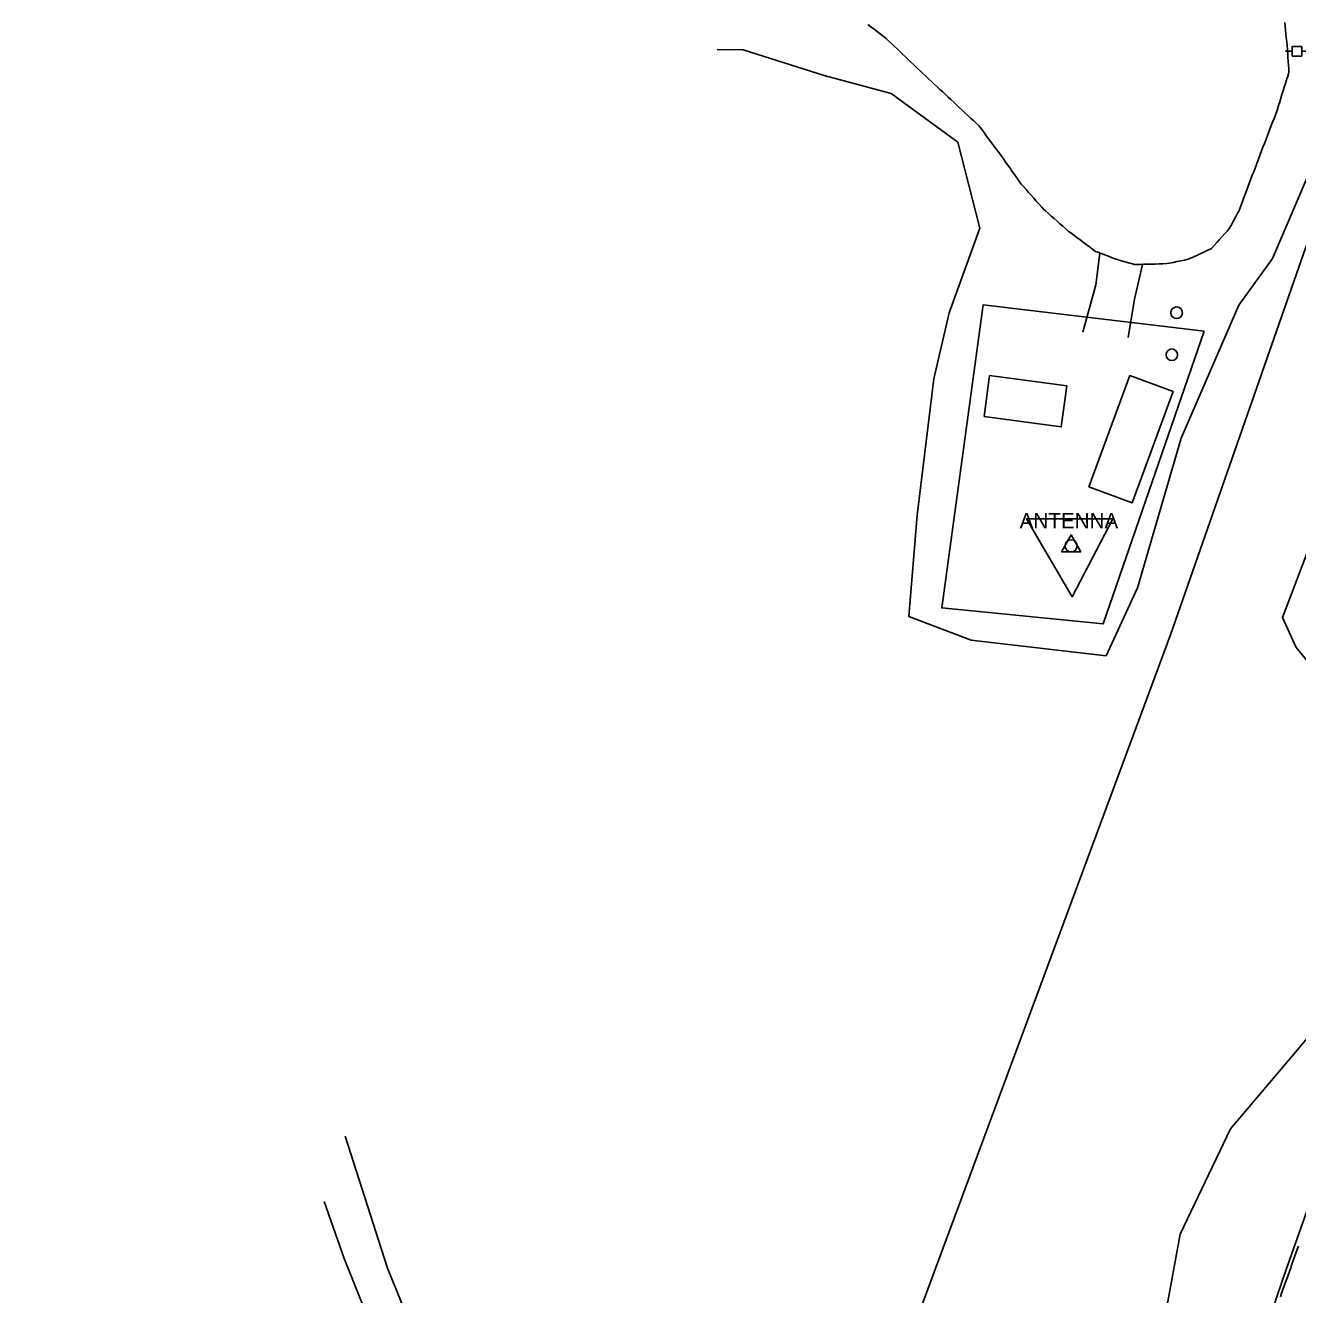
# Model space of a CAD drawing. Extents: x 1901471 to 1963503, y 756461 to 799997.
# Drawn here: x 1940099.1 to 1940428.7, y 779311.1 to 779640 of the extents above; entities that cross this region are included whole.
import ezdxf

# ---------------------------------------------------------------- set-up
doc = ezdxf.new("R2010")
doc.units = 0
for name, color, linetype in [('Default', 7, 'Continuous'), ('RD_EX_Bldg', 7, 'Continuous'), ('RD_EX_Driveway', 7, 'Continuous'), ('RD_EX_Fence_Other', 7, 'Continuous'), ('RD_EX_GuardRail', 7, 'Continuous'), ('RD_EX_Misc', 7, 'Continuous'), ('RD_EX_Road', 7, 'Continuous'), ('RD_EX_UT', 7, 'Continuous'), ('RD_EX_VEG', 7, 'Continuous')]:
    doc.layers.add(name, color=color, linetype=linetype)

# ---------------------------------------------------------------- blocks, each defined once
blk = doc.blocks.new('ANTENNA')
at = {"layer": 'Default'}
blk.add_lwpolyline([(-0.127, -0.079375), (0.127, -0.079375), (0, 0.142875), (-0.127, -0.079375)], dxfattribs=at)
for start, end in [(90, 270), (270, 90)]:
    blk.add_arc((0, 0), 0.079375, start, end, dxfattribs=at)
blk = doc.blocks.new('PP')
at = {"layer": 'RD_EX_UT'}
for p, q in [((2.49, 2.51), (-2.51, 2.51)), ((-2.51, 2.51), (-2.51, -2.49)), ((2.49, -2.49), (2.49, 2.51)), ((-5.94, -0.05), (-2.47, -0.05)), ((-2.51, -2.49), (2.49, -2.49)), ((2.42, -0.05), (6.06, -0.05))]:
    blk.add_line(p, q, dxfattribs=at)
blk = doc.blocks.new('POST')
at = {"layer": 'Default'}
for start, end in [(90, 270), (270, 90)]:
    blk.add_arc((0, 0), 0.127, start, end, dxfattribs=at)

msp = doc.modelspace()

# ---------------------------------------------------------------- linework, layer by layer
at = {"layer": 'RD_EX_Bldg'}
for points in [[(1940348.91, 779549.27), (1940368.87, 779546.62), (1940367.46, 779535.99), (1940347.5, 779538.64)], [(1940374.64, 779520.42), (1940385.22, 779549.25), (1940396.43, 779545.14), (1940385.85, 779516.31)]]:
    msp.add_lwpolyline(points, close=True, dxfattribs=at)
at = {"layer": 'RD_EX_Driveway'}
for points in [[(1940377.48, 779581), (1940376.41, 779572.73), (1940373.09, 779560.45)], [(1940388.53, 779578.06), (1940386.41, 779569.06), (1940384.8, 779559.09)], [(1940176.48, 779335.23), (1940181.67, 779320.44), (1940197.47, 779281), (1940211.9, 779245.72), (1940221.4, 779219.13), (1940229.21, 779190.48), (1940235.7, 779165.03), (1940240.96, 779139.3), (1940241.26, 779117.26), (1940240.56, 779096.72), (1940237.75, 779079.67), (1940234.45, 779064.31), (1940228.73, 779044.55), (1940221.36, 779021.23), (1940212.3, 778994.06), (1940202.84, 778967.79), (1940190.75, 778940.35), (1940178.33, 778912.22), (1940168.48, 778879.43), (1940163.33, 778862.15), (1940160.2, 778850.97)]]:
    msp.add_lwpolyline(points, dxfattribs=at)
at = {"layer": 'RD_EX_Fence_Other'}
msp.add_lwpolyline([(1940530.06, 779860.38), (1940495.97, 779764.89), (1940476.73, 779710.7), (1940430.27, 779581.01), (1940395.75, 779482.09), (1940305.04, 779237.32), (1940262.61, 779109.62), (1940227.51, 779010.24), (1940195.73, 778919.17), (1940168.86, 778847.55), (1940145.4, 778780.76), (1940114.18, 778694.63), (1940099.11, 778655.58), (1940168.92, 778659.37)], dxfattribs=at)
msp.add_lwpolyline([(1940404.51, 779560.71), (1940378.35, 779484.9), (1940336.51, 779489.03), (1940347.2, 779567.54)], close=True, dxfattribs=at)
at = {"layer": 'RD_EX_GuardRail'}
msp.add_lwpolyline([(1940595.67, 779795.05), (1940580.56, 779752.14), (1940566.16, 779711.2), (1940554.51, 779678.73), (1940540.2, 779638.09), (1940527.97, 779603.77), (1940513.38, 779563.06), (1940498.06, 779520.78), (1940479.49, 779469.22), (1940461.13, 779417.34), (1940445.48, 779373.47), (1940425.16, 779315.87), (1940410.1, 779271.32)], dxfattribs=at)
at = {"layer": 'RD_EX_Road'}
for points in [[(1940425.41, 779640.75), (1940425.5, 779639.75), (1940425.59, 779638.75), (1940425.68, 779637.76), (1940425.77, 779636.76), (1940425.86, 779635.77), (1940425.95, 779634.77), (1940426.04, 779633.77), (1940426.13, 779632.78), (1940426.14, 779632.67), (1940426.2, 779631.68), (1940426.26, 779630.68), (1940426.32, 779629.68), (1940426.38, 779628.68), (1940426.43, 779627.79), (1940426.13, 779626.84), (1940425.83, 779625.88), (1940425.53, 779624.93), (1940425.24, 779623.97), (1940424.94, 779623.02), (1940424.64, 779622.06), (1940424.34, 779621.11), (1940424.05, 779620.15), (1940423.75, 779619.2), (1940423.45, 779618.24), (1940423.29, 779617.73), (1940422.93, 779616.8), (1940422.58, 779615.87), (1940422.22, 779614.93), (1940421.86, 779614), (1940421.5, 779613.06), (1940421.15, 779612.13), (1940420.79, 779611.2), (1940420.43, 779610.26), (1940420.08, 779609.33), (1940419.72, 779608.39), (1940419.36, 779607.46), (1940419, 779606.53), (1940418.65, 779605.59), (1940418.37, 779604.87), (1940418.02, 779603.93), (1940417.66, 779603), (1940417.31, 779602.07), (1940416.96, 779601.13), (1940416.6, 779600.2), (1940416.25, 779599.26), (1940415.89, 779598.33), (1940415.54, 779597.39), (1940415.19, 779596.46), (1940414.83, 779595.52), (1940414.48, 779594.59), (1940414.13, 779593.65), (1940413.77, 779592.72), (1940413.44, 779591.85), (1940412.97, 779590.97), (1940412.49, 779590.08), (1940412.02, 779589.2), (1940411.55, 779588.32), (1940411.07, 779587.44), (1940410.41, 779586.69), (1940409.74, 779585.94), (1940409.08, 779585.2), (1940408.41, 779584.45), (1940407.74, 779583.71), (1940407.08, 779582.96), (1940406.35, 779582.14), (1940405.45, 779581.72), (1940404.54, 779581.31), (1940403.63, 779580.89), (1940402.73, 779580.47), (1940401.82, 779580.05), (1940400.91, 779579.63), (1940400.36, 779579.37), (1940399.38, 779579.17), (1940398.4, 779578.97), (1940397.42, 779578.77), (1940396.44, 779578.57), (1940395.46, 779578.37), (1940394.8, 779578.24), (1940393.8, 779578.21), (1940392.8, 779578.18), (1940391.8, 779578.15), (1940390.8, 779578.13), (1940389.8, 779578.1), (1940388.8, 779578.07), (1940387.8, 779578.04), (1940386.8, 779578.01), (1940386.56, 779578), (1940385.6, 779578.28), (1940384.64, 779578.55), (1940383.68, 779578.82), (1940382.71, 779579.09), (1940381.75, 779579.37), (1940381.57, 779579.42), (1940380.63, 779579.78), (1940379.7, 779580.14), (1940378.77, 779580.5), (1940377.83, 779580.86), (1940376.9, 779581.22), (1940376.35, 779581.43), (1940375.55, 779582.03), (1940374.75, 779582.62), (1940373.94, 779583.22), (1940373.14, 779583.81), (1940372.34, 779584.41), (1940371.53, 779585.01), (1940370.73, 779585.6), (1940369.93, 779586.2), (1940369.38, 779586.6), (1940368.63, 779587.27), (1940367.88, 779587.93), (1940367.13, 779588.59), (1940366.38, 779589.25), (1940365.63, 779589.91), (1940364.88, 779590.57), (1940364.13, 779591.24), (1940363.38, 779591.9), (1940362.99, 779592.24), (1940362.33, 779592.98), (1940361.66, 779593.73), (1940361, 779594.47), (1940360.33, 779595.22), (1940359.66, 779595.97), (1940359, 779596.71), (1940358.33, 779597.46), (1940357.67, 779598.2), (1940357.08, 779598.86), (1940356.51, 779599.67), (1940355.93, 779600.49), (1940355.35, 779601.31), (1940354.77, 779602.12), (1940354.2, 779602.94), (1940353.62, 779603.76), (1940353.04, 779604.57), (1940352.47, 779605.39), (1940352.2, 779605.76), (1940351.61, 779606.57), (1940351.01, 779607.37), (1940350.42, 779608.18), (1940349.82, 779608.98), (1940349.23, 779609.78), (1940348.64, 779610.59), (1940348.04, 779611.39), (1940347.45, 779612.2), (1940346.85, 779613), (1940346.26, 779613.8), (1940346.17, 779613.93), (1940345.44, 779614.61), (1940344.71, 779615.29), (1940343.98, 779615.97), (1940343.25, 779616.65), (1940342.52, 779617.33), (1940341.78, 779618.02), (1940341.05, 779618.7), (1940340.32, 779619.38), (1940339.59, 779620.06), (1940338.86, 779620.74), (1940338.2, 779621.36), (1940337.47, 779622.04), (1940336.74, 779622.72), (1940336.01, 779623.4), (1940335.28, 779624.09), (1940334.54, 779624.77), (1940333.81, 779625.45), (1940333.08, 779626.13), (1940332.35, 779626.81), (1940331.62, 779627.49), (1940330.89, 779628.17), (1940330.16, 779628.86), (1940329.42, 779629.54), (1940329.23, 779629.72), (1940328.51, 779630.41), (1940327.79, 779631.11), (1940327.07, 779631.8), (1940326.35, 779632.49), (1940325.63, 779633.19), (1940324.91, 779633.88), (1940324.19, 779634.57), (1940323.46, 779635.27), (1940322.74, 779635.96), (1940322.13, 779636.55), (1940321.34, 779637.16), (1940320.54, 779637.77), (1940319.75, 779638.38), (1940318.96, 779638.99), (1940318.17, 779639.6), (1940317.37, 779640.21)], [(1940428.92, 779323.71), (1940428.58, 779322.77), (1940428.25, 779321.83), (1940427.91, 779320.89), (1940427.58, 779319.95), (1940427.24, 779319.01), (1940426.9, 779318.07), (1940426.57, 779317.12), (1940426.23, 779316.18), (1940425.9, 779315.24), (1940425.56, 779314.3), (1940425.23, 779313.36), (1940424.89, 779312.42), (1940424.56, 779311.48), (1940424.22, 779310.54)]]:
    msp.add_lwpolyline(points, dxfattribs=at)
at = {"layer": 'RD_EX_UT'}
msp.add_lwpolyline([(1940380.84, 779512.16), (1940370.3, 779491.93), (1940358.5, 779512.15)], close=True, dxfattribs=at)
at = {"layer": 'RD_EX_VEG'}
for points in [[(1940278.3, 779633.76), (1940285.06, 779633.6), (1940306.03, 779626.97), (1940323.4, 779622.29), (1940340.7, 779609.68), (1940346.33, 779587.42), (1940338.44, 779565.54), (1940334.49, 779548.43), (1940330.14, 779513.09), (1940328.01, 779486.79), (1940344.12, 779480.72), (1940379.07, 779476.66), (1940387.22, 779494.23), (1940398.53, 779533.06), (1940413.47, 779567.5), (1940422.15, 779579.54), (1940432.18, 779603.01)], [(1940431.27, 779503.54), (1940424.77, 779486.58), (1940428.33, 779478.8), (1940434.42, 779471.35)], [(1940438.15, 779386.01), (1940428.67, 779374.54), (1940411.3, 779354.04), (1940398.3, 779326.79), (1940392.25, 779293.77)], [(1940212.21, 779270.59), (1940192.9, 779317.96), (1940181.94, 779352.18)]]:
    msp.add_lwpolyline(points, dxfattribs=at)

# ---------------------------------------------------------------- block references
at = {"layer": 'Default', "xscale": 0.5039370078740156, "yscale": 0.5039370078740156}
msp.add_blockref('PP', (1940428.54, 779633.28), dxfattribs=at)
at = {"layer": 'RD_EX_Misc', "xscale": 11.811023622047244, "yscale": 11.811023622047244}
for p in [(1940397.36, 779565.52), (1940396.1, 779554.63)]:
    msp.add_blockref('POST', p, dxfattribs=at)
at = {"layer": 'RD_EX_UT', "xscale": 19.68503937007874, "yscale": 19.68503937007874}
msp.add_blockref('ANTENNA', (1940370.01, 779505.14), dxfattribs=at)

# ---------------------------------------------------------------- texts
at = {"layer": 'RD_EX_UT'}
msp.add_text('ANTENNA', height=4, dxfattribs=at).set_placement((1940356.67, 779509.64))

doc.saveas('drawing.dxf')
